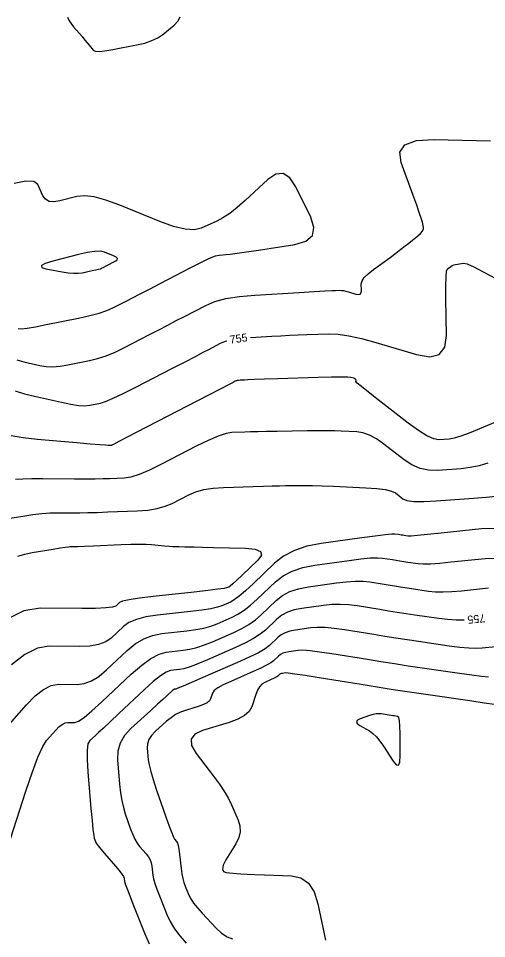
# Model space of a CAD drawing. Extents: x 2082232 to 2083549, y 592624 to 593832.
# Drawn here: x 2082689.9 to 2082730.8, y 593174.7 to 593255.2 of the extents above; entities that cross this region are included whole.
import ezdxf

# ---------------------------------------------------------------- set-up
doc = ezdxf.new("R2010")
doc.units = 0
doc.layers.add('DT_X_Contour_Major', color=7, linetype='Continuous')
doc.layers.add('DT_X_Contour_Minor', color=7, linetype='Continuous')

msp = doc.modelspace()

# ---------------------------------------------------------------- linework, layer by layer
at = {"layer": 'DT_X_Contour_Major'}
for points in [[(2082710.17, 593227.257), (2082712.024, 593227.367), (2082712.813, 593227.411), (2082713.585, 593227.449), (2082714.339, 593227.481), (2082715.075, 593227.507), (2082717.014, 593227.567), (2082717.817, 593227.538), (2082718.77, 593227.404), (2082719.874, 593227.165), (2082721.13, 593226.822), (2082724.678, 593225.767), (2082725.839, 593225.573), (2082726.663, 593225.784), (2082727.148, 593226.4), (2082727.295, 593227.42), (2082727.236, 593230.68), (2082727.23, 593231.759), (2082727.255, 593232.551), (2082727.311, 593233.057), (2082727.399, 593233.276), (2082727.674, 593233.478), (2082727.789, 593233.548), (2082727.926, 593233.605), (2082728.085, 593233.649), (2082728.267, 593233.681), (2082728.783, 593233.751), (2082729.104, 593233.686), (2082729.682, 593233.441), (2082730.515, 593233.014), (2082731.606, 593232.407)], [(2082689.576, 593222.591), (2082690.395, 593222.34), (2082691.259, 593222.123), (2082693.622, 593221.589), (2082694.441, 593221.423), (2082695.126, 593221.324), (2082695.677, 593221.293), (2082696.094, 593221.33), (2082697.027, 593221.519), (2082697.483, 593221.659), (2082698.153, 593221.937), (2082699.037, 593222.353), (2082700.133, 593222.908), (2082703.341, 593224.572), (2082704.442, 593225.143), (2082705.337, 593225.608), (2082706.028, 593225.966), (2082706.513, 593226.218), (2082707.532, 593226.749), (2082707.967, 593226.929), (2082708.095, 593226.963)], [(2082728.849, 593202.548), (2082728.841, 593202.548), (2082728.131, 593202.546), (2082727.392, 593202.59), (2082726.625, 593202.681), (2082724.54, 593202.986), (2082723.762, 593203.101), (2082722.993, 593203.218), (2082722.231, 593203.337), (2082721.477, 593203.457), (2082719.477, 593203.782), (2082718.732, 593203.876), (2082717.996, 593203.914), (2082717.269, 593203.898), (2082716.552, 593203.826), (2082714.652, 593203.562), (2082713.982, 593203.43), (2082713.394, 593203.232), (2082712.89, 593202.968), (2082712.47, 593202.638), (2082711.459, 593201.671), (2082711.013, 593201.304), (2082710.431, 593200.927), (2082709.713, 593200.541), (2082708.86, 593200.145), (2082706.403, 593199.078), (2082705.56, 593198.724), (2082704.871, 593198.461), (2082704.338, 593198.291), (2082703.96, 593198.211), (2082703.159, 593198.123), (2082702.791, 593197.995), (2082702.289, 593197.678), (2082701.652, 593197.172), (2082700.88, 593196.476), (2082698.641, 593194.37), (2082697.883, 593193.658), (2082697.289, 593193.101), (2082696.858, 593192.7), (2082696.59, 593192.454), (2082696.094, 593192.006), (2082695.945, 593191.709), (2082695.867, 593191.154), (2082695.863, 593190.342), (2082695.931, 593189.273), (2082696.209, 593186.077), (2082696.305, 593185.015), (2082696.384, 593184.226), (2082696.447, 593183.711), (2082696.492, 593183.468), (2082696.591, 593183.184), (2082696.669, 593183.039), (2082696.829, 593182.815), (2082697.07, 593182.514), (2082697.393, 593182.135), (2082698.364, 593181.019), (2082698.684, 593180.639), (2082698.916, 593180.337), (2082699.061, 593180.113), (2082699.118, 593179.965), (2082699.153, 593179.676), (2082699.211, 593179.464), (2082699.359, 593179.046), (2082699.598, 593178.422), (2082699.927, 593177.592), (2082700.925, 593175.102), (2082701.292, 593174.244)]]:
    msp.add_lwpolyline(points, dxfattribs=at)
at = {"layer": 'DT_X_Contour_Minor'}
for points in [[(2082694.169, 593255.262), (2082694.263, 593255.014), (2082694.432, 593254.736), (2082694.676, 593254.428), (2082695.423, 593253.569), (2082695.68, 593253.272), (2082695.888, 593253.026), (2082696.048, 593252.832), (2082696.16, 593252.69), (2082696.395, 593252.378), (2082696.569, 593252.295), (2082696.914, 593252.278), (2082697.43, 593252.327), (2082698.118, 593252.443), (2082700.18, 593252.841), (2082700.904, 593253.01), (2082701.53, 593253.219), (2082702.056, 593253.468), (2082702.485, 593253.756), (2082703.495, 593254.577), (2082703.812, 593254.911), (2082704.005, 593255.295)], [(2082689.719, 593225.299), (2082690.322, 593225.127), (2082691.73, 593224.809), (2082692.279, 593224.723), (2082692.873, 593224.702), (2082693.511, 593224.746), (2082694.194, 593224.856), (2082696.071, 593225.235), (2082696.791, 593225.413), (2082697.541, 593225.663), (2082698.322, 593225.984), (2082699.133, 593226.377), (2082701.337, 593227.521), (2082702.148, 593227.941), (2082702.925, 593228.345), (2082703.671, 593228.732), (2082704.384, 593229.103), (2082706.241, 593230.069), (2082707.032, 593230.397), (2082708.013, 593230.655), (2082709.183, 593230.845), (2082710.543, 593230.965), (2082714.422, 593231.195), (2082715.711, 593231.27), (2082716.671, 593231.326), (2082717.3, 593231.36), (2082717.6, 593231.375), (2082717.958, 593231.386), (2082718.106, 593231.381), (2082718.283, 593231.356), (2082718.487, 593231.312), (2082718.719, 593231.248), (2082719.375, 593231.053), (2082719.59, 593231.017), (2082719.742, 593231.056), (2082719.832, 593231.17), (2082719.859, 593231.359), (2082719.848, 593231.962), (2082719.912, 593232.209), (2082720.112, 593232.498), (2082720.447, 593232.831), (2082720.919, 593233.205), (2082722.359, 593234.261), (2082722.867, 593234.637), (2082723.313, 593234.971), (2082723.696, 593235.265), (2082724.017, 593235.518), (2082724.789, 593236.136), (2082725.038, 593236.359), (2082725.205, 593236.564), (2082725.291, 593236.75), (2082725.295, 593236.918), (2082725.196, 593237.34), (2082725.116, 593237.61), (2082724.948, 593238.102), (2082724.694, 593238.818), (2082724.352, 593239.756), (2082723.324, 593242.555), (2082723.216, 593243.468), (2082723.665, 593244.108), (2082724.671, 593244.475), (2082726.232, 593244.569), (2082731.138, 593244.456)], [(2082704.95, 593233.389), (2082705.863, 593233.851), (2082706.58, 593234.185), (2082707.103, 593234.39), (2082707.429, 593234.468), (2082708.041, 593234.504), (2082708.39, 593234.539), (2082708.978, 593234.618), (2082709.805, 593234.739), (2082710.871, 593234.905), (2082714.032, 593235.403), (2082715.008, 593235.691), (2082715.566, 593236.182), (2082715.705, 593236.877), (2082715.426, 593237.774), (2082714.123, 593240.437), (2082713.603, 593241.226), (2082713.021, 593241.594), (2082712.376, 593241.542), (2082711.67, 593241.07), (2082709.702, 593239.251), (2082708.993, 593238.625), (2082708.342, 593238.112), (2082707.748, 593237.711), (2082707.211, 593237.423), (2082705.857, 593236.806), (2082705.249, 593236.67), (2082704.441, 593236.724), (2082703.432, 593236.97), (2082702.223, 593237.407), (2082698.731, 593238.827), (2082697.514, 593239.274), (2082696.484, 593239.551), (2082695.64, 593239.658), (2082694.982, 593239.594), (2082693.475, 593239.198), (2082692.959, 593239.115), (2082692.543, 593239.163), (2082692.225, 593239.342), (2082692.006, 593239.651), (2082691.554, 593240.651), (2082691.212, 593240.911), (2082690.523, 593240.939), (2082689.489, 593240.736)], [(2082697.329, 593233.417), (2082697.536, 593233.524), (2082698.375, 593233.961), (2082698.506, 593234.063), (2082698.517, 593234.171), (2082698.405, 593234.283), (2082698.173, 593234.4), (2082697.39, 593234.718), (2082697.028, 593234.795), (2082696.528, 593234.786), (2082695.892, 593234.693), (2082695.118, 593234.514), (2082692.871, 593233.923), (2082692.202, 593233.717), (2082691.877, 593233.54), (2082691.897, 593233.392), (2082692.263, 593233.274), (2082693.698, 593232.999), (2082694.21, 593232.917), (2082694.671, 593232.877), (2082695.08, 593232.88), (2082695.437, 593232.926), (2082696.322, 593233.105), (2082696.622, 593233.169), (2082696.857, 593233.225), (2082697.027, 593233.274), (2082697.133, 593233.315), (2082697.329, 593233.417)], [(2082689.837, 593228.03), (2082690.118, 593228.023), (2082690.621, 593228.079), (2082691.346, 593228.199), (2082692.293, 593228.381), (2082695.116, 593228.952), (2082696.098, 593229.168), (2082696.929, 593229.389), (2082697.607, 593229.615), (2082698.133, 593229.846), (2082699.333, 593230.469), (2082699.853, 593230.739), (2082700.514, 593231.082), (2082701.314, 593231.498), (2082702.255, 593231.987), (2082704.95, 593233.389)], [(2082732.791, 593220.362), (2082730.185, 593219.256), (2082729.286, 593218.89), (2082728.544, 593218.622), (2082727.96, 593218.451), (2082727.533, 593218.377), (2082726.604, 593218.311), (2082726.177, 593218.384), (2082725.591, 593218.653), (2082724.847, 593219.118), (2082723.945, 593219.778), (2082721.328, 593221.8), (2082720.47, 593222.47), (2082719.859, 593222.961), (2082719.495, 593223.274), (2082719.377, 593223.41), (2082719.392, 593223.533), (2082719.383, 593223.577), (2082719.348, 593223.618), (2082719.285, 593223.654), (2082719.195, 593223.687), (2082718.918, 593223.769), (2082718.662, 593223.791), (2082718.102, 593223.795), (2082717.238, 593223.781), (2082716.07, 593223.749), (2082712.551, 593223.638), (2082711.378, 593223.601), (2082710.5, 593223.572), (2082709.916, 593223.551), (2082709.626, 593223.539), (2082709.245, 593223.516), (2082709.112, 593223.505), (2082708.997, 593223.486), (2082708.901, 593223.461), (2082708.824, 593223.428), (2082708.642, 593223.334), (2082708.395, 593223.206), (2082705.523, 593221.716), (2082700.231, 593218.971), (2082698.655, 593218.154), (2082698.394, 593218.019), (2082698.167, 593217.901), (2082698.091, 593217.863), (2082698.036, 593217.835), (2082698, 593217.818), (2082697.985, 593217.813), (2082697.969, 593217.812), (2082697.957, 593217.812), (2082697.933, 593217.812), (2082697.897, 593217.812), (2082697.703, 593217.813), (2082697.492, 593217.827), (2082696.968, 593217.87), (2082696.131, 593217.941), (2082694.981, 593218.041), (2082691.496, 593218.346), (2082690.275, 593218.482), (2082689.225, 593218.662)], [(2082730.92, 593216.253), (2082730.15, 593216.031), (2082729.375, 593215.875), (2082728.594, 593215.785), (2082726.503, 593215.637), (2082725.733, 593215.653), (2082724.992, 593215.812), (2082724.28, 593216.114), (2082723.597, 593216.559), (2082721.813, 593217.938), (2082721.164, 593218.393), (2082720.554, 593218.724), (2082719.984, 593218.932), (2082719.453, 593219.016), (2082718.09, 593219.074), (2082717.52, 593219.092), (2082716.832, 593219.099), (2082716.026, 593219.098), (2082715.102, 593219.086), (2082712.482, 593219.043), (2082711.569, 593219.027), (2082710.795, 593219.011), (2082710.162, 593218.997), (2082709.667, 593218.983), (2082708.535, 593218.946), (2082708.021, 593218.861), (2082707.329, 593218.631), (2082706.458, 593218.258), (2082705.409, 593217.742), (2082702.373, 593216.172), (2082701.315, 593215.655), (2082700.421, 593215.28), (2082699.689, 593215.047), (2082699.121, 593214.956), (2082697.821, 593214.904), (2082697.264, 593214.888), (2082696.57, 593214.877), (2082695.737, 593214.873), (2082694.767, 593214.874), (2082691.995, 593214.886), (2082691.037, 593214.882), (2082690.246, 593214.861), (2082689.619, 593214.825)], [(2082687.804, 593211.241), (2082690.258, 593211.637), (2082691.131, 593211.767), (2082691.91, 593211.859), (2082692.596, 593211.913), (2082693.189, 593211.93), (2082694.644, 593211.924), (2082695.242, 593211.927), (2082695.947, 593211.94), (2082696.757, 593211.963), (2082697.673, 593211.997), (2082700.257, 593212.1), (2082701.174, 593212.169), (2082701.986, 593212.3), (2082702.694, 593212.493), (2082703.298, 593212.747), (2082704.77, 593213.508), (2082705.374, 593213.762), (2082706.081, 593213.952), (2082706.892, 593214.078), (2082707.808, 593214.141), (2082710.387, 593214.224), (2082711.288, 593214.253), (2082712.059, 593214.275), (2082712.7, 593214.291), (2082713.21, 593214.302), (2082714.395, 593214.321), (2082714.916, 593214.322), (2082715.592, 593214.309), (2082716.421, 593214.284), (2082717.405, 593214.244), (2082720.234, 593214.122), (2082721.192, 593214.059), (2082721.945, 593213.96), (2082722.494, 593213.827), (2082722.837, 593213.658), (2082723.48, 593213.161), (2082723.843, 593213.009), (2082724.451, 593212.925), (2082725.304, 593212.91), (2082726.401, 593212.963), (2082729.654, 593213.194), (2082730.753, 593213.283), (2082731.61, 593213.378)], [(2082731.566, 593210.553), (2082730.348, 593210.519), (2082726.817, 593210.141), (2082725.643, 593210.02), (2082724.769, 593209.938), (2082724.195, 593209.896), (2082723.921, 593209.894), (2082723.592, 593209.942), (2082723.469, 593209.96), (2082723.347, 593209.979), (2082723.227, 593209.997), (2082723.108, 593210.017), (2082722.792, 593210.068), (2082722.521, 593210.061), (2082721.948, 593210.004), (2082721.072, 593209.895), (2082719.893, 593209.736), (2082716.346, 593209.242), (2082715.093, 593208.995), (2082713.996, 593208.625), (2082713.055, 593208.132), (2082712.269, 593207.517), (2082710.382, 593205.71), (2082709.728, 593205.102), (2082709.18, 593204.633), (2082708.739, 593204.303), (2082708.405, 593204.111), (2082707.655, 593203.786), (2082707.273, 593203.664), (2082706.69, 593203.542), (2082705.905, 593203.421), (2082704.918, 593203.3), (2082702.017, 593202.979), (2082701.015, 593202.826), (2082700.185, 593202.609), (2082699.526, 593202.328), (2082699.039, 593201.982), (2082697.969, 593200.975), (2082697.494, 593200.646), (2082696.873, 593200.413), (2082696.106, 593200.276), (2082695.192, 593200.236), (2082692.561, 593200.259), (2082691.536, 593200.083), (2082690.436, 593199.537), (2082689.261, 593198.622)], [(2082689.802, 593208.133), (2082690.411, 593208.32), (2082691.072, 593208.456), (2082692.905, 593208.753), (2082693.513, 593208.85), (2082693.962, 593208.919), (2082694.252, 593208.961), (2082694.383, 593208.974), (2082694.521, 593208.974), (2082694.679, 593208.978), (2082695.051, 593208.992), (2082695.637, 593209.014), (2082696.437, 593209.046), (2082698.853, 593209.142), (2082699.699, 593209.169), (2082700.424, 593209.178), (2082701.028, 593209.169), (2082701.512, 593209.143), (2082702.642, 593209.047), (2082703.037, 593209.016), (2082703.376, 593208.992), (2082703.658, 593208.976), (2082703.884, 593208.967), (2082704.41, 593208.956), (2082704.715, 593208.949), (2082705.233, 593208.937), (2082705.965, 593208.92), (2082706.911, 593208.897), (2082709.719, 593208.831), (2082710.576, 593208.748), (2082711.041, 593208.547), (2082711.114, 593208.229), (2082710.794, 593207.794), (2082709.42, 593206.479), (2082708.96, 593206.044), (2082708.613, 593205.724), (2082708.377, 593205.521), (2082708.253, 593205.433), (2082708.073, 593205.355), (2082707.845, 593205.31), (2082707.296, 593205.236), (2082706.427, 593205.131), (2082705.237, 593204.997), (2082701.637, 593204.598), (2082700.44, 593204.452), (2082699.551, 593204.316), (2082698.969, 593204.189), (2082698.694, 593204.07), (2082698.371, 593203.766), (2082698.094, 593203.668), (2082697.506, 593203.601), (2082696.607, 593203.565), (2082695.396, 593203.561), (2082691.754, 593203.592), (2082690.336, 593203.348), (2082688.813, 593202.593)], [(2082688.449, 593192.715), (2082690.565, 593195.127), (2082691.336, 593195.918), (2082692.06, 593196.481), (2082692.737, 593196.817), (2082693.368, 593196.925), (2082694.988, 593196.912), (2082695.605, 593196.987), (2082696.24, 593197.225), (2082696.894, 593197.623), (2082697.567, 593198.184), (2082699.384, 593199.894), (2082700.084, 593200.467), (2082700.819, 593200.902), (2082701.591, 593201.2), (2082702.398, 593201.36), (2082704.599, 593201.604), (2082705.382, 593201.711), (2082706.084, 593201.849), (2082706.702, 593202.017), (2082707.238, 593202.217), (2082708.556, 593202.789), (2082709.064, 593203.049), (2082709.597, 593203.398), (2082710.156, 593203.836), (2082710.741, 593204.364), (2082712.336, 593205.89), (2082713, 593206.411), (2082713.796, 593206.827), (2082714.723, 593207.14), (2082715.781, 593207.349), (2082718.78, 593207.766), (2082719.805, 593207.896), (2082720.631, 593207.974), (2082721.258, 593208), (2082721.687, 593207.972), (2082722.564, 593207.83), (2082722.895, 593207.777), (2082723.229, 593207.725), (2082723.567, 593207.674), (2082723.908, 593207.623), (2082724.822, 593207.49), (2082725.261, 593207.461), (2082725.889, 593207.474), (2082726.709, 593207.529), (2082727.719, 593207.626), (2082730.666, 593207.942), (2082731.683, 593207.969)], [(2082688.896, 593182.59), (2082690.514, 593187.583), (2082691.083, 593189.264), (2082691.574, 593190.562), (2082691.988, 593191.477), (2082692.325, 593192.009), (2082693.121, 593192.916), (2082693.41, 593193.213), (2082693.683, 593193.425), (2082693.937, 593193.551), (2082694.175, 593193.592), (2082694.784, 593193.587), (2082695.104, 593193.698), (2082695.608, 593194.036), (2082696.295, 593194.601), (2082697.165, 593195.393), (2082699.729, 593197.806), (2082700.641, 593198.606), (2082701.453, 593199.195), (2082702.166, 593199.574), (2082702.778, 593199.741), (2082704.279, 593199.908), (2082704.86, 593200.001), (2082705.478, 593200.155), (2082706.131, 593200.371), (2082706.821, 593200.647), (2082708.708, 593201.467), (2082709.388, 593201.795), (2082710.014, 593202.162), (2082710.585, 593202.57), (2082711.1, 593203.017), (2082712.403, 593204.264), (2082712.945, 593204.689), (2082713.595, 593205.03), (2082714.352, 593205.285), (2082715.217, 593205.455), (2082717.666, 593205.796), (2082718.537, 593205.897), (2082719.313, 593205.944), (2082719.995, 593205.938), (2082720.582, 593205.877), (2082722.02, 593205.644), (2082722.563, 593205.557), (2082723.111, 593205.471), (2082723.665, 593205.387), (2082724.224, 593205.304), (2082725.723, 593205.085), (2082726.326, 593205.025), (2082727.01, 593205.01), (2082727.775, 593205.038), (2082728.62, 593205.111), (2082730.984, 593205.364)], [(2082731.62, 593200.209), (2082730.424, 593200.081), (2082729.907, 593200.057), (2082729.251, 593200.082), (2082728.458, 593200.155), (2082727.526, 593200.277), (2082724.856, 593200.667), (2082723.86, 593200.814), (2082722.875, 593200.964), (2082721.899, 593201.116), (2082720.933, 593201.271), (2082718.372, 593201.686), (2082717.468, 593201.814), (2082716.678, 593201.885), (2082716.001, 593201.899), (2082715.438, 593201.857), (2082714.088, 593201.669), (2082713.611, 593201.575), (2082713.194, 593201.434), (2082712.836, 593201.247), (2082712.537, 593201.012), (2082711.819, 593200.325), (2082711.441, 593200.038), (2082710.847, 593199.692), (2082710.037, 593199.287), (2082709.011, 593198.823), (2082705.986, 593197.509), (2082704.989, 593197.077), (2082704.265, 593196.768), (2082703.816, 593196.58), (2082703.641, 593196.515), (2082703.54, 593196.504), (2082703.493, 593196.488), (2082703.43, 593196.448), (2082703.349, 593196.384), (2082703.251, 593196.296), (2082702.968, 593196.029), (2082702.794, 593195.868), (2082702.482, 593195.584), (2082702.033, 593195.177), (2082701.447, 593194.647), (2082699.702, 593193.07), (2082699.138, 593192.454), (2082698.755, 593191.788), (2082698.553, 593191.073), (2082698.531, 593190.308), (2082698.714, 593188.202), (2082698.797, 593187.448), (2082698.906, 593186.764), (2082699.042, 593186.152), (2082699.205, 593185.61), (2082699.676, 593184.26), (2082699.858, 593183.786), (2082700.049, 593183.377), (2082700.249, 593183.032), (2082700.459, 593182.753), (2082701.032, 593182.094), (2082701.225, 593181.842), (2082701.372, 593181.579), (2082701.474, 593181.304), (2082701.532, 593181.018), (2082701.625, 593180.242), (2082701.687, 593179.91), (2082701.801, 593179.498), (2082701.969, 593179.004), (2082702.189, 593178.429), (2082702.847, 593176.789), (2082703.138, 593176.171), (2082703.518, 593175.548), (2082703.986, 593174.921), (2082704.543, 593174.288)], [(2082730.973, 593197.566), (2082730.372, 593197.618), (2082729.523, 593197.72), (2082728.427, 593197.873), (2082725.172, 593198.348), (2082723.958, 593198.528), (2082722.756, 593198.71), (2082721.567, 593198.896), (2082720.39, 593199.084), (2082717.267, 593199.591), (2082716.205, 593199.752), (2082715.361, 593199.855), (2082714.734, 593199.9), (2082714.325, 593199.887), (2082713.524, 593199.775), (2082713.241, 593199.72), (2082712.993, 593199.636), (2082712.781, 593199.525), (2082712.603, 593199.386), (2082712.178, 593198.978), (2082711.946, 593198.805), (2082711.571, 593198.589), (2082711.052, 593198.333), (2082710.389, 593198.034), (2082708.431, 593197.183), (2082707.78, 593196.881), (2082707.298, 593196.61), (2082706.984, 593196.371), (2082706.838, 593196.165), (2082706.674, 593195.658), (2082706.564, 593195.475), (2082706.358, 593195.306), (2082706.056, 593195.15), (2082705.658, 593195.007), (2082704.469, 593194.646), (2082704.031, 593194.485), (2082703.611, 593194.273), (2082703.209, 593194.009), (2082702.823, 593193.695), (2082701.818, 593192.787), (2082701.493, 593192.441), (2082701.27, 593192.086), (2082701.149, 593191.72), (2082701.131, 593191.344), (2082701.22, 593190.327), (2082701.288, 593189.881), (2082701.428, 593189.302), (2082701.638, 593188.593), (2082701.918, 593187.752), (2082702.762, 593185.335), (2082703.046, 593184.533), (2082703.269, 593183.938), (2082703.428, 593183.551), (2082703.525, 593183.371), (2082703.701, 593183.17), (2082703.765, 593183.045), (2082703.828, 593182.82), (2082703.888, 593182.495), (2082703.946, 593182.071), (2082704.098, 593180.808), (2082704.163, 593180.356), (2082704.243, 593179.949), (2082704.339, 593179.586), (2082704.45, 593179.267), (2082704.768, 593178.475), (2082704.93, 593178.154), (2082705.178, 593177.785), (2082705.512, 593177.368), (2082705.933, 593176.903), (2082707.168, 593175.599), (2082707.634, 593175.169), (2082708.104, 593174.856), (2082708.578, 593174.662)], [(2082731.493, 593195.154), (2082730.589, 593195.285), (2082729.328, 593195.469), (2082725.488, 593196.029), (2082724.056, 593196.241), (2082722.638, 593196.457), (2082721.235, 593196.676), (2082719.846, 593196.898), (2082716.162, 593197.495), (2082714.942, 593197.69), (2082714.043, 593197.825), (2082713.466, 593197.901), (2082713.211, 593197.917), (2082712.959, 593197.882), (2082712.87, 593197.865), (2082712.793, 593197.839), (2082712.726, 593197.804), (2082712.67, 593197.76), (2082712.537, 593197.632), (2082712.464, 593197.577), (2082712.346, 593197.51), (2082712.183, 593197.429), (2082711.975, 593197.335), (2082711.36, 593197.068), (2082711.141, 593196.929), (2082710.947, 593196.712), (2082710.777, 593196.417), (2082710.631, 593196.043), (2082710.274, 593194.944), (2082710.049, 593194.55), (2082709.641, 593194.194), (2082709.051, 593193.875), (2082708.278, 593193.594), (2082705.972, 593192.895), (2082705.288, 593192.572), (2082704.963, 593192.129), (2082704.998, 593191.565), (2082705.393, 593190.881), (2082706.927, 593188.895), (2082707.457, 593188.18), (2082707.898, 593187.526), (2082708.248, 593186.932), (2082708.509, 593186.399), (2082709.086, 593185.057), (2082709.234, 593184.55), (2082709.249, 593184.037), (2082709.128, 593183.516), (2082708.873, 593182.989), (2082708.014, 593181.573), (2082707.774, 593181.105), (2082707.697, 593180.763), (2082707.784, 593180.546), (2082708.034, 593180.455), (2082708.92, 593180.381), (2082709.322, 593180.352), (2082709.865, 593180.323), (2082710.549, 593180.292), (2082711.372, 593180.26), (2082713.756, 593180.174), (2082714.569, 593179.996), (2082715.221, 593179.528), (2082715.713, 593178.771), (2082716.043, 593177.723), (2082716.709, 593174.541)], [(2082722.714, 593194.162), (2082722.59, 593194.18), (2082722.447, 593194.202), (2082722.284, 593194.228), (2082722.102, 593194.258), (2082721.589, 593194.341), (2082721.381, 593194.355), (2082721.143, 593194.335), (2082720.875, 593194.281), (2082720.576, 593194.193), (2082719.739, 593193.912), (2082719.503, 593193.797), (2082719.422, 593193.663), (2082719.497, 593193.51), (2082719.728, 593193.338), (2082720.55, 593192.853), (2082720.859, 593192.633), (2082721.169, 593192.336), (2082721.479, 593191.964), (2082721.79, 593191.514), (2082722.621, 593190.215), (2082722.893, 593189.879), (2082723.088, 593189.847), (2082723.205, 593190.118), (2082723.244, 593190.693), (2082723.245, 593192.631), (2082723.231, 593193.269), (2082723.188, 593193.729), (2082723.117, 593194.012), (2082723.018, 593194.118), (2082722.714, 593194.162)]]:
    msp.add_lwpolyline(points, dxfattribs=at)

# ---------------------------------------------------------------- texts
at = {"layer": 'DT_X_Contour_Major'}
for rotation, p in [(8.08321, (2082708.39, 593226.713)), (185.44796, (2082730.649, 593203.059))]:
    msp.add_text('755', height=0.7, rotation=rotation, dxfattribs=at).set_placement(p)

doc.saveas('drawing.dxf')
